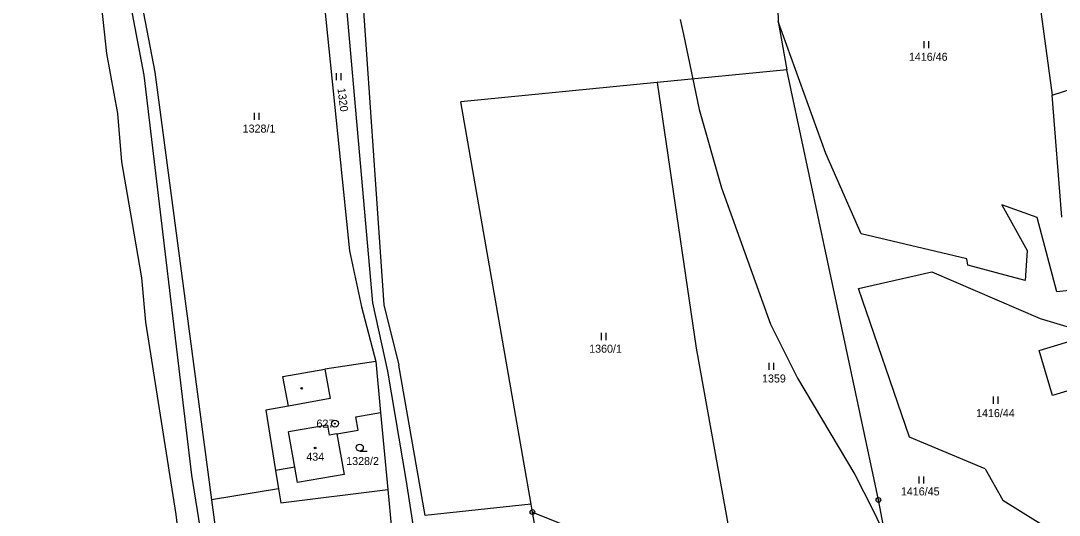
# Model space of a CAD drawing. Extents: x -439246 to -433691, y -1130252 to -1121148.
# Drawn here: x -438043.8 to -437823.2, y -1123042.9 to -1122937.7 of the extents above; entities that cross this region are included whole.
import ezdxf

# ---------------------------------------------------------------- set-up
doc = ezdxf.new("R2010")
doc.units = 0
for name, color, linetype in [('Vrstva 1', 7, 'Continuous'), ('Vrstva 17', 7, 'Continuous'), ('Vrstva 18', 7, 'Continuous'), ('Vrstva 19', 7, 'Continuous'), ('Vrstva 24', 7, 'Continuous'), ('Vrstva 25', 7, 'Continuous'), ('Vrstva 3', 7, 'Continuous'), ('Vrstva 37', 7, 'Continuous'), ('Vrstva 4', 7, 'Continuous'), ('Vrstva 52', 7, 'Continuous'), ('Vrstva 6', 7, 'Continuous')]:
    doc.layers.add(name, color=color, linetype=linetype)

msp = doc.modelspace()

# ---------------------------------------------------------------- linework, layer by layer
at = {"layer": 'Vrstva 1'}
for p, q in [((-437935.39, -1123040.5), (-437950.31, -1122954.97)), ((-437957.9, -1123042.91), (-437963.5, -1123010.95)), ((-437935.39, -1123040.5), (-437957.9, -1123042.91)), ((-437935.1, -1123042.18), (-437935.39, -1123040.5))]:
    msp.add_line(p, q, dxfattribs=at)
for points in [[(-438037.03, -1122847.14), (-438017.64, -1122949.33)], [(-437982.09, -1122906.91), (-437973.98, -1122986.64)], [(-437883.55, -1122914.14), (-437882.93, -1122937.85)], [(-438021.17, -1122917.95), (-438015.32, -1122948.68)], [(-437974.66, -1122934.3), (-437969.11, -1122997.73)], [(-437971.08, -1122934.62), (-437966.64, -1122998.15)], [(-437882.93, -1122937.85), (-437881.05, -1122948.19)], [(-438017.64, -1122949.33), (-438007.56, -1123034.35)], [(-438015.32, -1122948.68), (-438003.26, -1123039.6)], [(-437881.05, -1122948.19), (-437908.64, -1122950.89)], [(-437861.6, -1123039.62), (-437881.05, -1122948.19)], [(-437908.64, -1122950.89), (-437950.31, -1122954.97)], [(-437908.64, -1122950.89), (-437900.33, -1123007.32)], [(-437973.98, -1122986.64), (-437971.44, -1122998.52)], [(-437971.44, -1122998.52), (-437968.38, -1123010.17)], [(-437969.11, -1122997.73), (-437965.86, -1123012.2)], [(-437966.64, -1122998.15), (-437963.5, -1123010.95)], [(-437827.49, -1123007.82), (-437817.92, -1123004.94)], [(-437900.33, -1123007.32), (-437892.64, -1123049.77)], [(-437824.61, -1123017.4), (-437827.49, -1123007.82)], [(-437968.38, -1123010.17), (-437979.18, -1123011.83)], [(-437968.38, -1123010.17), (-437967.37, -1123021.04)], [(-437988.1, -1123013.4), (-437979.18, -1123011.83)], [(-437986.96, -1123019.65), (-437988.1, -1123013.4)], [(-437965.86, -1123012.2), (-437961.96, -1123035.69)], [(-437815.03, -1123014.52), (-437824.61, -1123017.4)], [(-437986.96, -1123019.65), (-437991.77, -1123020.52)], [(-437991.77, -1123020.52), (-437989.67, -1123033.33)], [(-437972.61, -1123021.95), (-437967.37, -1123021.04)], [(-437972.11, -1123024.78), (-437972.61, -1123021.95)], [(-437967.37, -1123021.04), (-437965.85, -1123037.38)], [(-437976.64, -1123025.57), (-437972.11, -1123024.78)], [(-437976.64, -1123025.57), (-437975.13, -1123034.21)], [(-437985.6, -1123032.62), (-437989.67, -1123033.33)], [(-437989.67, -1123033.33), (-437989.03, -1123037.27)], [(-437985.02, -1123035.94), (-437985.6, -1123032.62)], [(-438007.56, -1123034.35), (-438003.7, -1123058.22)], [(-437975.13, -1123034.21), (-437985.02, -1123035.94)], [(-437961.96, -1123035.69), (-437956.27, -1123072.27)], [(-437989.03, -1123037.27), (-438003.26, -1123039.6)], [(-437989.03, -1123037.27), (-437988.55, -1123040.22)], [(-437988.55, -1123040.22), (-437965.85, -1123037.38)], [(-437965.85, -1123037.38), (-437965.07, -1123045.78)], [(-438003.26, -1123039.6), (-437999.24, -1123069.97)], [(-437860.5, -1123045.16), (-437861.6, -1123039.62)], [(-437935.1, -1123042.18), (-437902.4, -1123055.33)], [(-437931.15, -1123064.85), (-437935.1, -1123042.18)]]:
    msp.add_lwpolyline(points, dxfattribs=at)
at = {"layer": 'Vrstva 24'}
for centre, radius in [((-437977.05, -1123023.38), 0.75), ((-437977.05, -1123023.38), 0.1), ((-437861.6, -1123039.62), 0.5), ((-437861.6, -1123039.62), 0.1), ((-437935.1, -1123042.18), 0.5), ((-437935.1, -1123042.18), 0.1)]:
    msp.add_circle(centre, radius, dxfattribs=at)
at = {"layer": 'Vrstva 25'}
for p, q in [((-437851.87, -1122943.58), (-437851.87, -1122942.08)), ((-437850.87, -1122943.58), (-437850.87, -1122942.08)), ((-437976.75, -1122950.38), (-437976.75, -1122948.88)), ((-437975.75, -1122950.38), (-437975.75, -1122948.88)), ((-437994.18, -1122958.8), (-437994.18, -1122957.3)), ((-437993.18, -1122958.8), (-437993.18, -1122957.3)), ((-437920.45, -1123005.61), (-437920.45, -1123004.11)), ((-437919.45, -1123005.61), (-437919.45, -1123004.11)), ((-437884.84, -1123011.94), (-437884.84, -1123010.44)), ((-437883.84, -1123011.94), (-437883.84, -1123010.44)), ((-437837.17, -1123019.15), (-437837.17, -1123017.65)), ((-437836.17, -1123019.15), (-437836.17, -1123017.65)), ((-437971.78, -1123029.24), (-437970.18, -1123029.24)), ((-437852.94, -1123036.11), (-437852.94, -1123034.61)), ((-437851.94, -1123036.11), (-437851.94, -1123034.61))]:
    msp.add_line(p, q, dxfattribs=at)
for centre, radius in [((-437984.11, -1123015.87), 0.175), ((-437981.27, -1123028.57), 0.175), ((-437971.78, -1123028.49), 0.75)]:
    msp.add_circle(centre, radius, dxfattribs=at)
at = {"layer": 'Vrstva 3'}
for points in [[(-437827.49, -1123007.82), (-437817.92, -1123004.94)], [(-437824.61, -1123017.4), (-437827.49, -1123007.82)], [(-437815.03, -1123014.52), (-437824.61, -1123017.4)], [(-437978.64, -1123023.69), (-437986.91, -1123025.14)], [(-437978.64, -1123023.69), (-437978.26, -1123025.86)], [(-437985.6, -1123032.62), (-437986.91, -1123025.14)], [(-437976.64, -1123025.57), (-437978.26, -1123025.86)], [(-437976.64, -1123025.57), (-437975.13, -1123034.21)], [(-437985.02, -1123035.94), (-437985.6, -1123032.62)], [(-437975.13, -1123034.21), (-437985.02, -1123035.94)]]:
    msp.add_lwpolyline(points, dxfattribs=at)
at = {"layer": 'Vrstva 37'}
msp.add_circle((-437981.27, -1123028.57), 0.175, dxfattribs=at)
at = {"layer": 'Vrstva 4'}
for points in [[(-437979.18, -1123011.83), (-437978.05, -1123018.02)], [(-437978.05, -1123018.02), (-437986.96, -1123019.65)], [(-437978.64, -1123023.69), (-437986.91, -1123025.14)], [(-437978.64, -1123023.69), (-437978.26, -1123025.86)], [(-437985.6, -1123032.62), (-437986.91, -1123025.14)], [(-437976.64, -1123025.57), (-437978.26, -1123025.86)]]:
    msp.add_lwpolyline(points, dxfattribs=at)
at = {"layer": 'Vrstva 52'}
for points in [[(-438043.8, -1122847.97), (-438041.99, -1122856.04), (-438041.99, -1122859.45), (-438039.43, -1122869.67), (-438026.86, -1122932.75), (-438025.58, -1122944.68), (-438023.24, -1122957.46), (-438022.39, -1122967.69), (-438020.55, -1122978.34), (-438018.12, -1122992.41), (-438017.27, -1123001.78), (-438010.88, -1123042.7), (-438009.6, -1123053.78), (-438010.76, -1123055.63)], [(-437903.7, -1122937.43), (-437903.03, -1122940.62), (-437901.02, -1122950.14), (-437899.65, -1122956.61), (-437894.96, -1122973.23), (-437884.52, -1123002.21), (-437878.77, -1123013.72), (-437866.62, -1123034.17), (-437862.81, -1123041.75), (-437861.06, -1123045.24), (-437860.76, -1123045.84), (-437860.1, -1123047.13), (-437852.44, -1123062.38), (-437848.08, -1123071.03), (-437841.69, -1123081.9), (-437838.28, -1123090), (-437828.06, -1123109.6), (-437813.29, -1123143.84)]]:
    msp.add_lwpolyline(points, dxfattribs=at)
at = {"layer": 'Vrstva 6'}
for points in [[(-437830.55, -1122910.17), (-437824.7, -1122953.52)], [(-437872.75, -1122965.95), (-437882.93, -1122937.85)], [(-437824.7, -1122953.52), (-437790.32, -1122942.42)], [(-437822.66, -1122979.49), (-437824.7, -1122953.52)], [(-437865.29, -1122983.02), (-437872.75, -1122965.95)], [(-437827.9, -1122979.58), (-437835.38, -1122976.86)], [(-437835.38, -1122976.86), (-437830.02, -1122986.6)], [(-437823.73, -1122995.4), (-437827.9, -1122979.58)], [(-437842.79, -1122988.38), (-437865.29, -1122983.02)], [(-437830.02, -1122986.6), (-437830.42, -1122992.95)], [(-437842.59, -1122989.71), (-437842.79, -1122988.38)], [(-437830.42, -1122992.95), (-437842.59, -1122989.71)], [(-437865.87, -1122994.65), (-437850.25, -1122991.08)], [(-437850.25, -1122991.08), (-437827.24, -1123001.03)], [(-437854.99, -1123026.3), (-437865.87, -1122994.65)], [(-437819.1, -1122994.87), (-437823.73, -1122995.4)], [(-437827.24, -1123001.03), (-437818.05, -1123003.8)], [(-437838.9, -1123032.99), (-437854.99, -1123026.3)], [(-437838.9, -1123032.99), (-437835.18, -1123039.69)], [(-437835.18, -1123039.69), (-437813.77, -1123052.98)]]:
    msp.add_lwpolyline(points, dxfattribs=at)

# ---------------------------------------------------------------- texts
at = {"layer": 'Vrstva 17'}
msp.add_text('627', height=1.7, dxfattribs=at).set_placement((-437980.98, -1123024.23))
at = {"layer": 'Vrstva 18'}
for s, p in [('1416/46', (-437855.13, -1122946.24)), ('1328/1', (-437996.66, -1122961.5)), ('1360/1', (-437923.05, -1123008.31)), ('1359', (-437886.33, -1123014.64)), ('1416/44', (-437840.86, -1123022)), ('1328/2', (-437974.67, -1123032.19)), ('1416/45', (-437856.83, -1123038.65))]:
    msp.add_text(s, height=1.7, dxfattribs=at).set_placement(p)
msp.add_text('1320', height=1.7, rotation=277.0552, dxfattribs=at).set_placement((-437976.53, -1122952.12))
at = {"layer": 'Vrstva 19'}
msp.add_text('434', height=1.7, dxfattribs=at).set_placement((-437983.14, -1123031.27))

doc.saveas('drawing.dxf')
